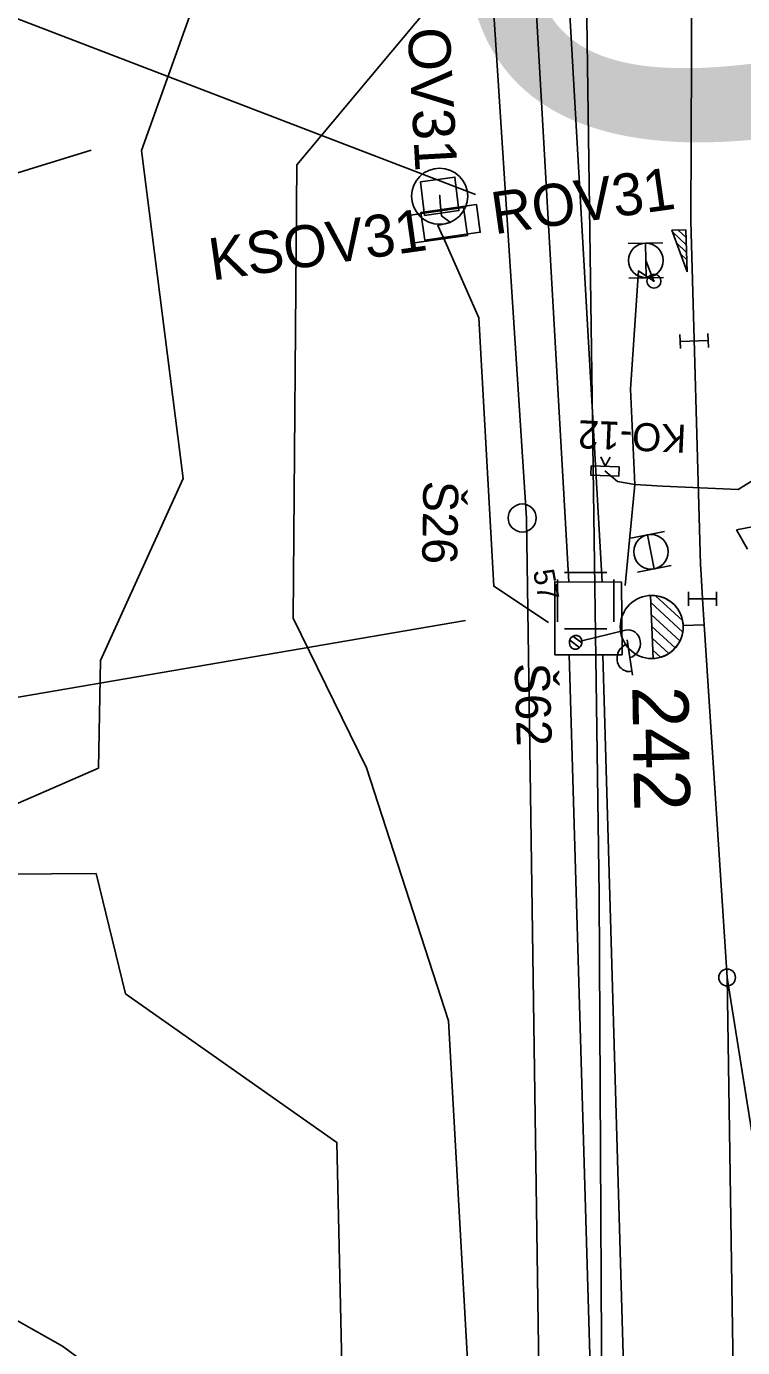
# Model space of a CAD drawing. Extents: x -545846 to -545044, y -1122650 to -1119108.
# Drawn here: x -545637.44 to -545611.88, y -1119892.89 to -1119845.76 of the extents above; entities that cross this region are included whole.
import ezdxf

# ---------------------------------------------------------------- set-up
doc = ezdxf.new("R2010")
doc.units = 0
for name, color, linetype in [('osvětlené plochy-hodnota-obrys', 7, 'Continuous'), ('Vrstva 1', 7, 'Continuous'), ('Vrstva 12', 7, 'Continuous'), ('Vrstva 12 - Trakce zaklady', 7, 'Continuous'), ('Vrstva 2', 7, 'Continuous'), ('Vrstva 25', 7, 'Continuous'), ('Vrstva 26', 7, 'Continuous'), ('Vrstva 27', 7, 'Continuous'), ('Vrstva 28 - zabzar', 7, 'Continuous'), ('Vrstva 3', 7, 'Continuous'), ('Vrstva 3 - Lisy - Pocitaci body', 7, 'Continuous'), ('Vrstva 33', 7, 'Continuous'), ('Vrstva 34', 7, 'Continuous'), ('Vrstva 35', 7, 'Continuous'), ('Vrstva 36', 7, 'Continuous'), ('Vrstva 43', 7, 'Continuous'), ('Vrstva 44', 7, 'Continuous'), ('Vrstva 62', 7, 'Continuous'), ('Vrstva 63', 7, 'Continuous')]:
    doc.layers.add(name, color=color, linetype=linetype)

msp = doc.modelspace()

# ---------------------------------------------------------------- linework, layer by layer
at = {"layer": 'osvětlené plochy-hodnota-obrys'}
for points in [[(-545618.794, -1119749.17), (-545617.001, -1119876.724)], [(-545615.946, -1120078.595), (-545617.001, -1119876.724)]]:
    msp.add_lwpolyline(points, dxfattribs=at)
at = {"layer": 'Vrstva 1'}
for p, q in [((-545612.43, -1119879.689), (-545612.247, -1119891.421)), ((-545612.247, -1119891.421), (-545612.215, -1119893.691))]:
    msp.add_line(p, q, dxfattribs=at)
for points in [[(-545613.673, -1119840.994), (-545613.724, -1119852.711), (-545613.382, -1119864.951), (-545613.351, -1119865.316)], [(-545613.351, -1119865.316), (-545613.304, -1119866.182), (-545613.247, -1119867.105)], [(-545613.247, -1119867.105), (-545613.221, -1119867.464), (-545612.43, -1119879.689), (-545610.587, -1119891.248)]]:
    msp.add_lwpolyline(points, dxfattribs=at)
at = {"layer": 'Vrstva 12'}
msp.add_lwpolyline([(-545623.378, -1119851.309), (-545622.148, -1119851.134), (-545622.001, -1119852.329), (-545623.229, -1119852.503), (-545623.378, -1119851.309)], dxfattribs=at)
at = {"layer": 'Vrstva 12 - Trakce zaklady'}
msp.add_lwpolyline([(-545623.378, -1119851.309), (-545622.148, -1119851.134), (-545622.001, -1119852.329), (-545623.229, -1119852.503), (-545623.378, -1119851.309)], dxfattribs=at)
at = {"layer": 'Vrstva 2'}
for p, q in [((-545615.167, -1119866.06), (-545615.073, -1119868.308)), ((-545615.073, -1119868.308), (-545615.167, -1119866.06)), ((-545614.013, -1119867.368), (-545615.157, -1119866.317)), ((-545614.021, -1119866.954), (-545614.982, -1119866.07)), ((-545614.115, -1119867.682), (-545615.139, -1119866.74)), ((-545614.285, -1119867.933), (-545615.121, -1119867.164)), ((-545613.996, -1119867.136), (-545613.247, -1119867.105)), ((-545614.515, -1119868.129), (-545615.103, -1119867.588)), ((-545614.813, -1119868.263), (-545615.086, -1119868.012)), ((-545612.43, -1119879.689), (-545610.587, -1119891.248))]:
    msp.add_line(p, q, dxfattribs=at)
msp.add_lwpolyline([(-545613.247, -1119867.105), (-545613.221, -1119867.464), (-545612.43, -1119879.689), (-545612.247, -1119891.421)], dxfattribs=at)
for centre, radius in [((-545615.12, -1119867.184), 1.125), ((-545612.43, -1119879.689), 0.3)]:
    msp.add_circle(centre, radius, dxfattribs=at)
msp.add_arc((-545615.12, -1119867.184), 1.125, 272.4015, 92.4015, dxfattribs=at)
at = {"layer": 'Vrstva 25'}
for p, q in [((-545618.047, -1119867.659), (-545617.694, -1119867.916)), ((-545617.935, -1119867.512), (-545617.611, -1119867.748)), ((-545617.611, -1119867.676), (-545616.054, -1119867.303)), ((-545616, -1119867.643), (-545615.802, -1119868.907))]:
    msp.add_line(p, q, dxfattribs=at)
for points in [[(-545621.38, -1119852.115), (-545621.24, -1119853.105), (-545623.22, -1119853.385), (-545623.36, -1119852.395), (-545621.38, -1119852.115)], [(-545623.68, -1119853.495), (-545623.82, -1119852.505), (-545621.84, -1119852.225), (-545621.7, -1119853.215), (-545623.68, -1119853.495)]]:
    msp.add_lwpolyline(points, dxfattribs=at)
msp.add_circle((-545622.69, -1119851.819), 1, dxfattribs=at)
for centre, start_param, end_param in [((-545615.977, -1119867.789), 3.555583, 6.697175), ((-545615.907, -1119868.277), 0.401728, 3.567845)]:
    msp.add_ellipse(centre, major_axis=(0.109, 0.488), ratio=0.897978, start_param=start_param, end_param=end_param, dxfattribs=at)
msp.add_ellipse((-545617.834, -1119867.729), major_axis=(-0.055, -0.244), ratio=0.897978, dxfattribs=at)
msp.add_ellipse((-545617.834, -1119867.729), major_axis=(-0.055, -0.244), ratio=0.897978, dxfattribs=at)
at = {"layer": 'Vrstva 26'}
msp.add_lwpolyline([(-545622.69, -1119851.819), (-545622.684, -1119851.79), (-545622.684, -1119851.79), (-545622.67, -1119852.05), (-545622.62, -1119852.52), (-545622.3, -1119852.75), (-545622.76, -1119852.86), (-545622.45, -1119853.54), (-545621.29, -1119856.16), (-545620.76, -1119865.73), (-545618.8, -1119867.02)], dxfattribs=at)
at = {"layer": 'Vrstva 27'}
for p, q in [((-545615.042, -1119854.875), (-545615.038, -1119854.825)), ((-545617.282, -1119861.435), (-545617.279, -1119861.431))]:
    msp.add_line(p, q, dxfattribs=at)
msp.add_lwpolyline([(-545616.934, -1119861.113), (-545616.783, -1119861.453), (-545616.601, -1119861.128)], dxfattribs=at)
msp.add_lwpolyline([(-545617.282, -1119861.431), (-545616.283, -1119861.476), (-545616.298, -1119861.809), (-545617.297, -1119861.764)], close=True, dxfattribs=at)
msp.add_circle((-545615.04, -1119854.85), 0.25, dxfattribs=at)
at = {"layer": 'Vrstva 28 - zabzar'}
for points in [[(-545616.07, -1119865.71), (-545615.72, -1119862.1), (-545615.88, -1119858.7), (-545615.59, -1119854.48), (-545615.04, -1119854.85), (-545615.33, -1119854.11)], [(-545616.79, -1119861.62), (-545616.34, -1119862), (-545615.72, -1119862.1), (-545614.73, -1119862.16), (-545612.04, -1119862.28), (-545611.31, -1119861.83), (-545610.24, -1119861.62)]]:
    msp.add_lwpolyline(points, dxfattribs=at)
at = {"layer": 'Vrstva 3'}
for p, q in [((-545615.871, -1119864.019), (-545614.662, -1119863.782)), ((-545615.029, -1119865.109), (-545615.267, -1119863.901)), ((-545615.634, -1119865.228), (-545614.425, -1119864.991)), ((-545613.805, -1119865.935), (-545613.803, -1119866.435)), ((-545612.804, -1119866.179), (-545613.804, -1119866.185)), ((-545612.805, -1119865.929), (-545612.803, -1119866.429))]:
    msp.add_line(p, q, dxfattribs=at)
msp.add_circle((-545615.149, -1119864.503), 0.616, dxfattribs=at)
at = {"layer": 'Vrstva 3 - Lisy - Pocitaci body'}
for p, q in [((-545613.886, -1119853.556), (-545614.381, -1119853.088)), ((-545613.893, -1119853.292), (-545614.171, -1119853.028)), ((-545613.9, -1119853.027), (-545613.906, -1119853.021)), ((-545615.96, -1119853.508), (-545614.728, -1119853.48)), ((-545615.316, -1119854.726), (-545615.344, -1119853.494)), ((-545613.879, -1119853.822), (-545614.237, -1119853.482)), ((-545613.872, -1119854.087), (-545614.094, -1119853.876)), ((-545613.864, -1119854.352), (-545613.951, -1119854.269)), ((-545615.932, -1119854.74), (-545614.7, -1119854.712)), ((-545614.112, -1119856.75), (-545614.097, -1119857.25)), ((-545613.113, -1119856.72), (-545613.098, -1119857.22)), ((-545613.105, -1119856.97), (-545614.105, -1119857))]:
    msp.add_line(p, q, dxfattribs=at)
msp.add_lwpolyline([(-545613.86, -1119854.521), (-545614.4, -1119853.035), (-545613.9, -1119853.021), (-545613.86, -1119854.521)], dxfattribs=at)
msp.add_circle((-545615.331, -1119854.108), 0.616, dxfattribs=at)
at = {"layer": 'Vrstva 33'}
for p, q in [((-545612.093, -1119863.715), (-545611.111, -1119863.523)), ((-545611.704, -1119864.403), (-545612.093, -1119863.715))]:
    msp.add_line(p, q, dxfattribs=at)
at = {"layer": 'Vrstva 34'}
for p, q in [((-545618.228, -1119865.246), (-545616.728, -1119865.246)), ((-545618.478, -1119866.996), (-545618.478, -1119865.496)), ((-545616.478, -1119865.496), (-545616.478, -1119866.996)), ((-545616.728, -1119867.246), (-545618.228, -1119867.246))]:
    msp.add_line(p, q, dxfattribs=at)
at = {"layer": 'Vrstva 35'}
for p, q in [((-545618.077, -1119865.575), (-545620.513, -1119822.916)), ((-545616.889, -1119865.586), (-545619.325, -1119822.86)), ((-545614.73, -1119862.16), (-545612.04, -1119862.28)), ((-545616.9, -1119907.673), (-545618.064, -1119868.174)), ((-545615.712, -1119907.67), (-545616.867, -1119868.173))]:
    msp.add_line(p, q, dxfattribs=at)
at = {"layer": 'Vrstva 36'}
for points in [[(-545618.582, -1119865.57), (-545616.194, -1119865.592), (-545616.181, -1119868.173), (-545618.578, -1119868.174), (-545618.582, -1119865.57)], [(-545616.194, -1119865.592), (-545616.181, -1119868.173), (-545618.578, -1119868.174), (-545618.582, -1119865.57), (-545616.194, -1119865.592)], [(-545618.582, -1119865.57), (-545618.582, -1119865.57)], [(-545616.194, -1119865.592), (-545616.194, -1119865.592)], [(-545618.578, -1119868.174), (-545618.578, -1119868.174)], [(-545616.181, -1119868.173), (-545616.181, -1119868.173)]]:
    msp.add_lwpolyline(points, dxfattribs=at)
at = {"layer": 'Vrstva 43'}
msp.add_circle((-545619.744, -1119863.297), 0.5, dxfattribs=at)
at = {"layer": 'Vrstva 44'}
msp.add_lwpolyline([(-545654.9, -1119582.222), (-545645.965, -1119631.818), (-545637.145, -1119681.816), (-545629.836, -1119730.566), (-545626.416, -1119761.521), (-545622.849, -1119813.009), (-545619.592, -1119863.304), (-545618.858, -1119914.175), (-545618.881, -1119950.565), (-545618.715, -1119963.415), (-545629.02, -1119997.179)], dxfattribs=at)
at = {"layer": 'Vrstva 62'}
for points in [[(-545640.514, -1119731.132), (-545640.565, -1119731.562), (-545637.52, -1119738.574), (-545631.121, -1119749.176), (-545627.046, -1119780.523), (-545625.616, -1119808.19), (-545622.475, -1119817.927), (-545620.564, -1119842.07), (-545627.793, -1119850.696), (-545627.914, -1119866.869), (-545625.298, -1119872.204), (-545622.371, -1119881.231), (-545621.372, -1119899.088), (-545619.713, -1119906.036), (-545619.415, -1119919.615), (-545622.171, -1119926.525), (-545621.036, -1119950.949)], [(-545638.201, -1119873.676), (-545634.87, -1119872.217), (-545634.795, -1119868.379), (-545631.845, -1119861.885), (-545633.332, -1119850.19), (-545628.466, -1119836.59), (-545630.287, -1119812.477), (-545629.754, -1119789.831), (-545632.421, -1119759.531), (-545636.379, -1119747.707), (-545644.025, -1119733.886)], [(-545649.684, -1119854.663), (-545635.127, -1119850.174)], [(-545708.296, -1119868.141), (-545702.025, -1119868.892), (-545680.576, -1119873.896), (-545660.893, -1119880.618), (-545649.683, -1119885.221), (-545636.153, -1119892.842), (-545629.289, -1119897.906), (-545626.954, -1119906.614), (-545628.716, -1119912.406), (-545635.331, -1119908.827), (-545649.912, -1119900.782), (-545665.56, -1119893.635), (-545684.992, -1119886.636), (-545703.971, -1119880.485), (-545705.903, -1119880.37)], [(-545624.987, -1119950.664), (-545626.042, -1119932.533), (-545623.867, -1119906.82), (-545626.101, -1119897.212), (-545626.36, -1119885.569), (-545633.909, -1119880.271), (-545634.952, -1119875.984), (-545639.752, -1119876.02), (-545646.486, -1119873.138)]]:
    msp.add_lwpolyline(points, dxfattribs=at)
at = {"layer": 'Vrstva 63'}
for p, q in [((-545621.411, -1119851.758), (-545668.453, -1119833.738)), ((-545621.769, -1119866.957), (-545665.262, -1119874.411))]:
    msp.add_line(p, q, dxfattribs=at)

# ---------------------------------------------------------------- texts
at = {"layer": 'osvětlené plochy-hodnota-obrys'}
msp.add_text('10', height=22.7812, rotation=281.0956, dxfattribs=at).set_placement((-545626.158, -1119819.492))
at = {"layer": 'Vrstva 2'}
msp.add_text('242', height=2, rotation=270.9264, dxfattribs=at).set_placement((-545615.814, -1119869.304))
at = {"layer": 'Vrstva 25'}
for s, height, rotation, p in [('OV31', 1.5, 273.1699, (-545623.836, -1119845.835)), ('ROV31', 1.5, 8.0648, (-545620.732, -1119853.179)), ('KSOV31', 1.5, 8.0648, (-545630.812, -1119854.827)), ('57', 0.75, 281.1022, (-545619.361, -1119865.198))]:
    msp.add_text(s, height=height, rotation=rotation, dxfattribs=at).set_placement(p)
at = {"layer": 'Vrstva 27'}
msp.add_text('KO-12', height=1, rotation=177.4457, dxfattribs=at).set_placement((-545613.866, -1119859.978))
at = {"layer": 'Vrstva 34'}
msp.add_text('Š62', height=1.25, rotation=271.749, dxfattribs=at).set_placement((-545620.021, -1119868.481))
at = {"layer": 'Vrstva 43'}
msp.add_text('Š26', height=1.25, rotation=269.0825, dxfattribs=at).set_placement((-545623.27, -1119861.96))

doc.saveas('drawing.dxf')
